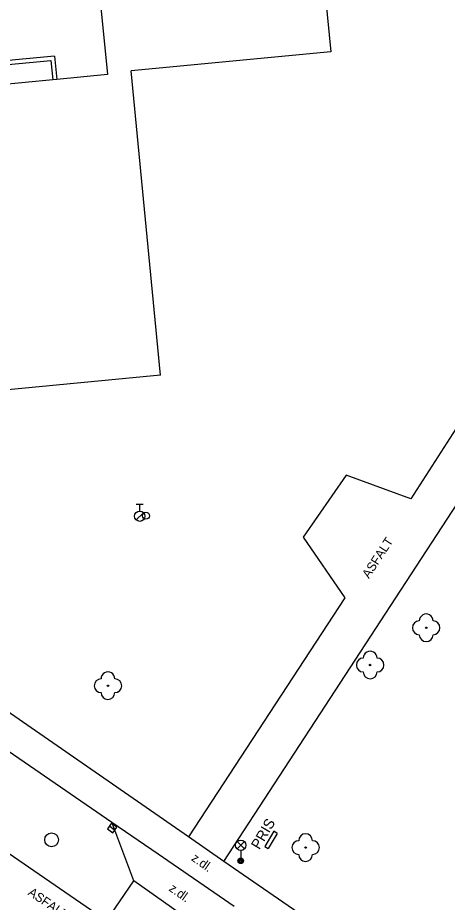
# Model space of a CAD drawing. Extents: x -539515 to -538098, y -1182060 to -1180157.
# Drawn here: x -538658.5 to -538627.4, y -1181155.5 to -1181091.3 of the extents above; entities that cross this region are included whole.
import ezdxf

# ---------------------------------------------------------------- set-up
doc = ezdxf.new("R2010")
doc.units = 0
for name, color, linetype in [('Vrstva 1', 7, 'Continuous'), ('Vrstva 13', 7, 'Continuous'), ('Vrstva 22', 7, 'Continuous'), ('Vrstva 24', 7, 'Continuous'), ('Vrstva 27', 7, 'Continuous'), ('Vrstva 28', 7, 'Continuous'), ('Vrstva 33', 7, 'Continuous'), ('Vrstva 40', 7, 'Continuous'), ('Vrstva 41', 7, 'Continuous'), ('Vrstva 68', 7, 'Continuous'), ('Vrstva 88', 7, 'Continuous')]:
    doc.layers.add(name, color=color, linetype=linetype)

msp = doc.modelspace()

# ---------------------------------------------------------------- linework, layer by layer
at = {"layer": 'Vrstva 1'}
for p, q in [((-538637.94, -1181071.92), (-538635.83, -1181093.8)), ((-538652.926, -1181086.569), (-538652.024, -1181095.444)), ((-538635.83, -1181093.8), (-538650.301, -1181095.169)), ((-538652.024, -1181095.444), (-538655.707, -1181095.792)), ((-538648.19, -1181117.25), (-538650.301, -1181095.169)), ((-538656.005, -1181095.82), (-538666.57, -1181096.82)), ((-538655.707, -1181095.792), (-538656.005, -1181095.82)), ((-538648.19, -1181117.25), (-538664.47, -1181118.79))]:
    msp.add_line(p, q, dxfattribs=at)
at = {"layer": 'Vrstva 13'}
for p, q in [((-538631.47, -1181133.94), (-538619.36, -1181115.38)), ((-538624, -1181116.85), (-538630.02, -1181126.2)), ((-538634.71, -1181124.49), (-538637.84, -1181128.98)), ((-538630.02, -1181126.2), (-538634.71, -1181124.49)), ((-538637.84, -1181128.98), (-538634.81, -1181133.4)), ((-538634.81, -1181133.4), (-538646.14, -1181150.73)), ((-538643.58, -1181152.5), (-538631.47, -1181133.94)), ((-538646.14, -1181150.73), (-538662.62, -1181139.335)), ((-538635.115, -1181158.34), (-538643.58, -1181152.5)), ((-538652.102, -1181156.811), (-538650.112, -1181153.901))]:
    msp.add_line(p, q, dxfattribs=at)
msp.add_lwpolyline([(-538643.58, -1181152.5), (-538644.86, -1181151.615), (-538646.14, -1181150.73)], dxfattribs=at)
at = {"layer": 'Vrstva 22'}
for centre in [(-538628.9, -1181135.56), (-538632.97, -1181138.26), (-538652, -1181139.76), (-538637.65, -1181151.5)]:
    msp.add_circle(centre, 0.05, dxfattribs=at)
for centre, start, end in [((-538628.9, -1181135.06), 359.99978, 179.99978), ((-538629.4, -1181135.56), 89.99978, 269.99978), ((-538628.4, -1181135.56), 269.99978, 89.99978), ((-538628.9, -1181136.06), 179.99978, 359.99978), ((-538633.47, -1181138.26), 89.99978, 269.99978), ((-538632.97, -1181137.76), 359.99978, 179.99978), ((-538632.47, -1181138.26), 269.99978, 89.99978), ((-538652, -1181139.26), 359.99978, 179.99978), ((-538632.97, -1181138.76), 179.99978, 359.99978), ((-538652.5, -1181139.76), 89.99978, 269.99978), ((-538651.5, -1181139.76), 269.99978, 89.99978), ((-538652, -1181140.26), 179.99978, 359.99978), ((-538637.65, -1181151), 0, 180), ((-538638.15, -1181151.5), 90, 270), ((-538637.15, -1181151.5), 270, 90), ((-538637.65, -1181152), 180, 0)]:
    msp.add_arc(centre, 0.5, start, end, dxfattribs=at)
at = {"layer": 'Vrstva 24'}
for p, q in [((-538639.97, -1181150.32), (-538640.62, -1181151.42)), ((-538639.711, -1181150.472), (-538640.361, -1181151.572)), ((-538639.711, -1181150.472), (-538639.97, -1181150.32)), ((-538640.62, -1181151.42), (-538640.361, -1181151.572))]:
    msp.add_line(p, q, dxfattribs=at)
at = {"layer": 'Vrstva 27'}
msp.add_line((-538651.895, -1181149.935), (-538651.489, -1181150.227), dxfattribs=at)
msp.add_lwpolyline([(-538652.041, -1181150.139), (-538651.634, -1181150.43), (-538651.343, -1181150.023), (-538651.75, -1181149.732)], close=True, dxfattribs=at)
msp.add_circle((-538656.09, -1181150.94), 0.5, dxfattribs=at)
at = {"layer": 'Vrstva 28'}
for p, q in [((-538649.94, -1181126.595), (-538649.44, -1181126.595)), ((-538649.69, -1181127.095), (-538649.69, -1181126.595)), ((-538649.948, -1181127.742), (-538649.418, -1181127.212))]:
    msp.add_line(p, q, dxfattribs=at)
for centre, radius in [((-538649.69, -1181127.47), 0.375), ((-538649.24, -1181127.43), 0.25)]:
    msp.add_circle(centre, radius, dxfattribs=at)
at = {"layer": 'Vrstva 33'}
for p, q in [((-538642.625, -1181151.6), (-538642.095, -1181151.07)), ((-538642.625, -1181151.07), (-538642.095, -1181151.6)), ((-538642.36, -1181151.71), (-538642.36, -1181152.46))]:
    msp.add_line(p, q, dxfattribs=at)
for centre, radius in [((-538642.36, -1181151.335), 0.375), ((-538642.36, -1181152.46), 0.2), ((-538642.36, -1181152.46), 0.145), ((-538642.36, -1181152.46), 0.0876)]:
    msp.add_circle(centre, radius, dxfattribs=at)
at = {"layer": 'Vrstva 68'}
for p, q in [((-538655.867, -1181094.096), (-538655.707, -1181095.792)), ((-538666.671, -1181095.418), (-538656.137, -1181094.422)), ((-538656.137, -1181094.422), (-538656.005, -1181095.82))]:
    msp.add_line(p, q, dxfattribs=at)
msp.add_lwpolyline([(-538655.867, -1181094.096), (-538666.7, -1181095.12)], dxfattribs=at)
at = {"layer": 'Vrstva 88'}
for p, q in [((-538650.112, -1181153.901), (-538651.719, -1181149.651)), ((-538648.363, -1181151.953), (-538642.843, -1181155.744)), ((-538645.172, -1181157.391), (-538650.112, -1181153.901))]:
    msp.add_line(p, q, dxfattribs=at)
for points in [[(-538670.451, -1181136.802), (-538651.719, -1181149.651)], [(-538651.719, -1181149.651), (-538648.363, -1181151.953)], [(-538652.102, -1181156.811), (-538659.25, -1181151.9)]]:
    msp.add_lwpolyline(points, dxfattribs=at)

# ---------------------------------------------------------------- texts
at = {"layer": 'Vrstva 40'}
for s, rotation, p in [('ASFALT', 56.87699, (-538633.06, -1181132.029)), ('z.dl.', 324.75964, (-538646, -1181152.387)), ('z.dl.', 324.75964, (-538647.624, -1181154.586)), ('ASFALT', 325.47375, (-538657.849, -1181154.885))]:
    msp.add_text(s, height=0.65, rotation=rotation, dxfattribs=at).set_placement(p)
at = {"layer": 'Vrstva 41'}
msp.add_text('PRIS', height=0.75, rotation=59.42077, dxfattribs=at).set_placement((-538641.015, -1181151.694))

doc.saveas('drawing.dxf')
